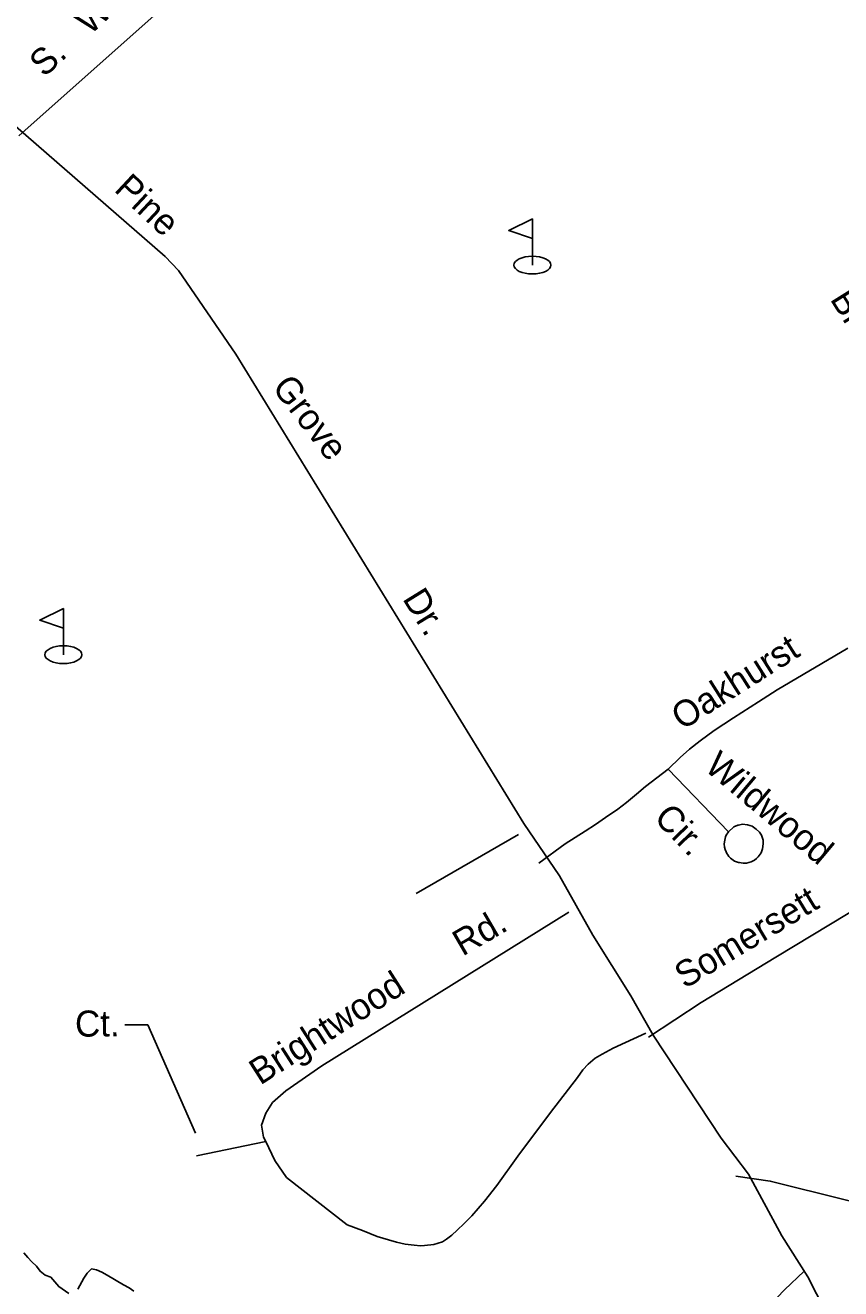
# Model space of a CAD drawing. Extents: x 1945482 to 2853149, y 66427 to 1015778.
# Drawn here: x 2339473 to 2341524, y 165302 to 168479 of the extents above; entities that cross this region are included whole.
import ezdxf

# ---------------------------------------------------------------- set-up
doc = ezdxf.new("R2010")
doc.units = 0
for name, color, linetype in [('Old_Level_10', 7, 'Continuous'), ('Old_Level_22', 7, 'Continuous'), ('Old_Level_35', 7, 'Continuous'), ('Old_Level_59', 7, 'Continuous')]:
    doc.layers.add(name, color=color, linetype=linetype)

msp = doc.modelspace()

# ---------------------------------------------------------------- linework, layer by layer
at = {"layer": 'Old_Level_10'}
msp.add_lwpolyline([(2339723.7, 165965.1), (2339781.3, 165965.1), (2339901.8, 165692.7)], dxfattribs=at)
at = {"layer": 'Old_Level_22'}
for points in [[(2340748.8, 167943.1), (2340748.8, 167992.2), (2340689.3, 167962.9)], [(2339569.1, 166963.3), (2339569.1, 167012.4), (2339509.6, 166983.2)]]:
    msp.add_lwpolyline(points, close=True, dxfattribs=at)
for points in [[(2340748.8, 167876), (2340748.8, 167992.2)], [(2339569.1, 166896.3), (2339569.1, 167012.4)]]:
    msp.add_lwpolyline(points, dxfattribs=at)
for centre in [(2340748.8, 167876), (2339569.1, 166896.3)]:
    msp.add_ellipse(centre, major_axis=(46.5, 0), ratio=0.480506, dxfattribs=at)
at = {"layer": 'Old_Level_35'}
for p, q in [((2341090, 166608.7), (2341242.3, 166450.6)), ((2340714.2, 166443.8), (2340456.2, 166295.4))]:
    msp.add_line(p, q, dxfattribs=at)
for points in [[(2339456.8, 168201.4), (2339880.1, 168578.2), (2339922.3, 168621.9), (2339956.7, 168665.3), (2339971.2, 168705.9), (2339989.6, 168796.9), (2340012.1, 169081.7)], [(2339324.4, 168332.9), (2339825.5, 167897.9), (2339858.7, 167862.4), (2340003.2, 167651.8), (2340727.1, 166471.9), (2340817.1, 166340.4), (2340901.2, 166191), (2340996, 166038.1), (2341052.8, 165939.7), (2341223.4, 165680.1), (2341292.1, 165590), (2341376.3, 165434.7), (2341441.4, 165331.6), (2341485.2, 165246.3)], [(2341542.1, 166912.7), (2341364.1, 166807.6), (2341317.3, 166777.8), (2341254.9, 166737.3), (2341206, 166705.5), (2341171.2, 166679.8), (2341143.8, 166658.7), (2341120.7, 166638.1), (2341090, 166608.7)], [(2341090, 166608.7), (2341033.7, 166564.4), (2341010.5, 166545.4), (2340985.1, 166524.4), (2340963.7, 166507.8), (2340932.7, 166486.6), (2340907.5, 166469.5), (2340881.9, 166452.4), (2340831.3, 166420.5), (2340765.3, 166371.6)], [(2341242.3, 166450.6), (2341255.6, 166463.2), (2341265.6, 166467.6), (2341267.6, 166467.7), (2341277.3, 166470), (2341289.5, 166468.5), (2341301.5, 166465.1), (2341312, 166457.6), (2341320.2, 166449.7), (2341324.7, 166442), (2341329.1, 166430.1), (2341329.5, 166420.2), (2341328, 166408), (2341324.2, 166398), (2341316.7, 166387.6), (2341312.9, 166383.5), (2341307.2, 166379.3), (2341299.1, 166375), (2341287.4, 166372.3), (2341279.3, 166372), (2341269.3, 166373.9), (2341267.4, 166373.8), (2341257, 166377.3), (2341246.9, 166384.8), (2341242.5, 166388.6), (2341240.4, 166392.7), (2341238.2, 166396.6), (2341236.1, 166400.4), (2341233.9, 166406.3), (2341231.7, 166412.1), (2341231.4, 166420.3), (2341233, 166430.2), (2341234.6, 166438.5), (2341236.4, 166442.5), (2341242.3, 166450.6)], [(2341892.6, 166448.4), (2341587.4, 166272.2), (2341360.8, 166135.3), (2341173, 166021.8), (2341040.6, 165934.5)], [(2340078.1, 165671.7), (2340072.8, 165682.9), (2340067.7, 165712.9), (2340078.3, 165743.2), (2340095.3, 165769.8), (2340128.3, 165799.3), (2340219.6, 165862.7), (2340840.1, 166248.6)], [(2341034.3, 165944.1), (2340951.7, 165907.1), (2340924.1, 165891.8), (2340906.5, 165881.3), (2340889.3, 165866.5), (2340875.8, 165851.9), (2340862.4, 165833.3), (2340794, 165744.6), (2340712.4, 165635.3), (2340659.2, 165561.4), (2340628.6, 165522.1), (2340596.3, 165484.7), (2340577, 165465.9), (2340559.6, 165449.4), (2340546, 165436.8), (2340532.6, 165426.4), (2340522.7, 165419.8), (2340501, 165413), (2340477.1, 165410.1), (2340467, 165409.7), (2340451.1, 165411), (2340429, 165414.1), (2340406.8, 165419.1), (2340386.6, 165424.5), (2340358, 165433.3), (2340321.4, 165447.9), (2340282.7, 165462.4), (2340130.7, 165581.1), (2340101.1, 165624), (2340078.1, 165671.7)], [(2339904, 165635.8), (2340078.1, 165671.7)], [(2346662.2, 163895.5), (2346496.8, 163957.7), (2346262.9, 164054.5), (2345470.3, 164361.2), (2344269.9, 164769.9), (2343846.7, 164899.2), (2343648.3, 164953.3), (2343374.9, 165036.4), (2342316.9, 165330.9), (2341347, 165572.5), (2341260.5, 165585.2)], [(2341432.2, 165346.2), (2341382.6, 165298.9), (2341346.6, 165261.4), (2341336.5, 165236.9), (2341340.8, 165210.9), (2341340.8, 165182.1), (2341336.5, 165156.1), (2341323.5, 165130.1), (2341304.8, 165107), (2341278.8, 165094.1), (2341238.5, 165085.4), (2341186.6, 165073.9), (2341139, 165062.3), (2341088.5, 165046.5), (2341032.3, 165021.9), (2341006.4, 165016.2)]]:
    msp.add_lwpolyline(points, dxfattribs=at)
at = {"layer": 'Old_Level_59'}
for points in [[(2339583, 165290), (2339557.5, 165307.2), (2339537.2, 165330.7), (2339523, 165336.2), (2339510.7, 165345.9), (2339501.7, 165358.5), (2339490.2, 165369), (2339479.5, 165380), (2339470, 165391.8)], [(2339746.2, 165295.3), (2339734.2, 165304.3), (2339720, 165311.8), (2339679.5, 165336), (2339666, 165343.4), (2339652.5, 165349.6), (2339640.2, 165351.5), (2339629, 165341.2), (2339620.2, 165328.2), (2339605.2, 165301)]]:
    msp.add_lwpolyline(points, dxfattribs=at)

# ---------------------------------------------------------------- texts
at = {"layer": 'Old_Level_10'}
for s, height, rotation, p in [('S.   Wallace', 65.617, 42.6883, (2339521, 168346.4)), ('Pine', 65.62, 316.9796, (2339694.3, 168063.7)), ('Brookforest', 65.617, 302.072, (2341496, 167790.5)), ('Grove', 65.62, 307.5144, (2340091.9, 167568.1)), ('Dr.', 65.62, 301.7198, (2340420.7, 167037.1)), ('Oakhurst', 65.62, 32.3412, (2341125.4, 166704.8)), ('Wildwood', 65.62, 320.0403, (2341178.6, 166608.2)), ('Cir.', 65.62, 313.9354, (2341051.6, 166483.1)), ('Somersett', 65.62, 31.1299, (2341132.2, 166054.7)), ('Rd.', 65.62, 30.1513, (2340573.1, 166136.7)), ('Brightwood', 65.62, 32.626, (2340064.1, 165812.3)), ('Ct.', 65.62, 0.5756, (2339598.7, 165935.4))]:
    msp.add_text(s, height=height, rotation=rotation, dxfattribs=at).set_placement(p)

doc.saveas('drawing.dxf')
